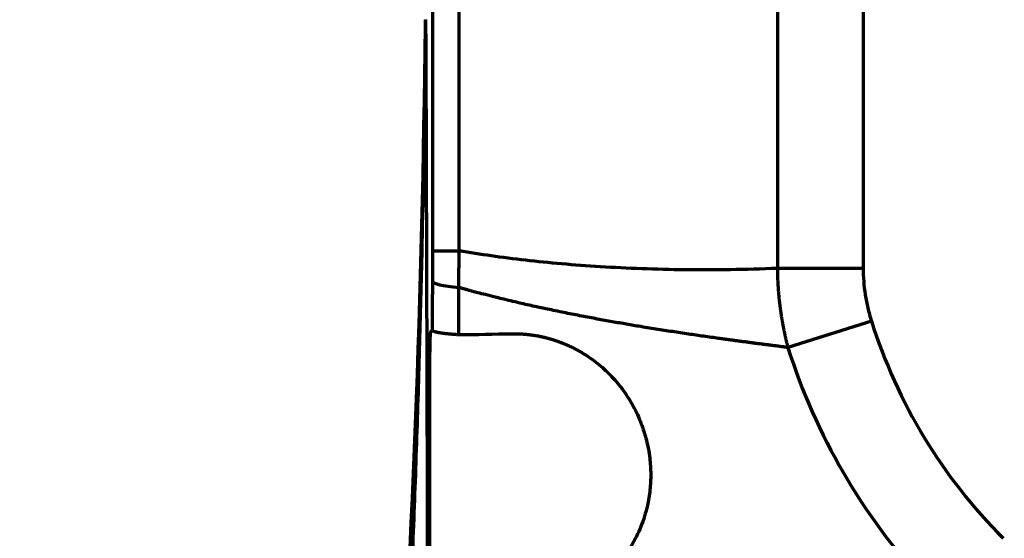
# Model space of a CAD drawing. Header units: millimetres. Extents: x -170 to 6906, y -2212 to 4257.
# Tile 281 of 440: x 4654 to 4724, y 2692 to 2729. Entities that reach past the tile are written whole.
import ezdxf

# ---------------------------------------------------------------- set-up
doc = ezdxf.new("R2010")
doc.units = ezdxf.units.MM
doc.layers.add('1', color=7, linetype='Continuous', true_color=0xffffff)
doc.styles.add('PC_TEXTSTYLE', font='ISOCP.SHX', dxfattribs={"width": 0.707, "bigfont": 'GBCBIG.SHX'})
doc.dimstyles.new('GB_DIMSTYLE', dxfattribs={"dimtxt": 50, "dimasz": 40, "dimexe": 1, "dimexo": 0, "dimgap": 1.5, "dimtad": 1, "dimdec": 1, "dimdsep": 46, "dimtxsty": 'PC_TEXTSTYLE', "dimcen": 0, "dimclrd": 256, "dimclrt": 3, "dimadec": 1, "dimazin": 2, "dimtp": 0.1, "dimtm": 0.1, "dimtfac": 0.71, "dimtdec": 1, "dimtmove": 0, "dimatfit": 3, "dimfxl": 1, "dimtfill": 1, "dimarcsym": 0})

# ---------------------------------------------------------------- blocks, each defined once
blk = doc.blocks.new('*D25')
at = {"color": 0, "lineweight": -2, "transparency": 16777216}
blk.add_line((4947.383, 3217.261), (4828.363, 3661.449), dxfattribs=at)
at = {"lineweight": -2, "transparency": 16777216}
blk.add_arc((5091.35, 2679.97), 1015.102, 107.25788, 142.74212, dxfattribs=at)
at = {"lineweight": 18, "transparency": 16777216}
for points in [[(4788.345, 3655.775), (4792.049, 3642.967), (4828.622, 3660.483)], [(4288.796, 3290.585), (4278.026, 3298.447), (4259.827, 3262.208)]]:
    blk.add_solid(points, dxfattribs=at)
at = {"layer": 'Defpoints', "color": 0, "lineweight": 18, "transparency": 16777216}
for p in [(3750.203, 3619.051), (4609.582, 3573.464), (4947.383, 3217.261), (4635.7, 2999.019), (5227.164, 2173.103)]:
    blk.add_point(p, dxfattribs=at)
at = {"color": 3, "lineweight": 18, "transparency": 16777216, "insert": (4493.911, 3533.2), "char_height": 50, "attachment_point": 5, "rotation": 35, "style": 'PC_TEXTSTYLE', "bg_fill": 3, "box_fill_scale": 1.1, "bg_fill_color": 256, "bg_fill_true_color": 13158600, "bg_fill_transparency": 0}
blk.add_mtext('40°', dxfattribs=at)
blk = doc.blocks.new('*D27')
at = {"lineweight": -2, "transparency": 16777216}
blk.add_arc((4751.825, 2404.862), 388.324, 95.90447, 164.09553, dxfattribs=at)
at = {"lineweight": 18, "transparency": 16777216}
for points in [[(4711.534, 2797.783), (4712.221, 2784.468), (4751.825, 2793.186)], [(4384.863, 2509.782), (4371.869, 2512.77), (4369.4, 2472.293)]]:
    blk.add_solid(points, dxfattribs=at)
at = {"layer": 'Defpoints', "color": 0, "lineweight": 18, "transparency": 16777216}
for p in [(4751.825, 3164.862), (4577.545, 2751.881), (4003.371, 2536.834), (4751.825, 2404.862), (4751.825, 2404.862)]:
    blk.add_point(p, dxfattribs=at)
at = {"color": 3, "lineweight": 18, "transparency": 16777216, "insert": (4485.181, 2722.635), "char_height": 50, "attachment_point": 5, "rotation": 40, "style": 'PC_TEXTSTYLE', "bg_fill": 3, "box_fill_scale": 1.1, "bg_fill_color": 256, "bg_fill_true_color": 13158600, "bg_fill_transparency": 0}
blk.add_mtext('80°', dxfattribs=at)

msp = doc.modelspace()

# ---------------------------------------------------------------- linework, layer by layer
at = {"lineweight": 18}
msp.add_arc((4755.302, 2404.862), 1852.475, 311.274383, 162.653701, dxfattribs=at)
at = {"layer": '1', "color": 0, "linetype": 'Continuous', "lineweight": 70}
for p, q in [((4708.105, 2792.767), (4708.105, 2710.956)), ((4714.283, 2792.767), (4714.283, 2710.956)), ((4683.298, 2712.218), (4683.298, 2791.505)), ((4685.207, 2712.218), (4685.207, 2791.505)), ((4683.298, 2712.218), (4685.207, 2712.218)), ((4714.283, 2710.956), (4708.105, 2710.956)), ((4714.876, 2707.16), (4708.865, 2705.256))]:
    msp.add_line(p, q, dxfattribs=at)
for centre, radius, start, end in [((3682.825, 2738.986), 1000, 356.113208, 359.391671), ((4751.825, 2718.862), 38.757, 197.57383, 224.88365), ((4751.825, 2718.862), 45.063, 197.57383, 222.74354)]:
    msp.add_arc(centre, radius, start, end, dxfattribs=at)
msp.add_ellipse((4688.293, 2710.016), major_axis=(-5, 0.015), ratio=0.113717, start_param=0.026351, end_param=0.896556, dxfattribs=at)
for points, knots in [([(4680.926, 2671.173), (4681.198, 2676.003), (4681.44, 2680.834), (4681.76, 2688.082), (4681.859, 2690.498), (4682.043, 2695.331), (4682.128, 2697.748), (4682.282, 2702.582), (4682.352, 2705), (4682.477, 2709.835), (4682.533, 2712.252), (4682.604, 2715.879), (4682.626, 2717.088), (4682.667, 2719.506), (4682.685, 2720.715), (4682.71, 2722.528), (4682.718, 2723.133), (4682.732, 2724.342), (4682.739, 2724.946), (4682.749, 2725.853), (4682.752, 2726.155), (4682.758, 2726.759), (4682.76, 2727.061), (4682.764, 2727.515), (4682.766, 2727.666), (4682.767, 2727.892), (4682.768, 2727.968), (4682.769, 2728.119), (4682.77, 2728.194), (4682.771, 2728.345), (4682.771, 2728.421), (4682.772, 2728.534), (4682.772, 2728.572), (4682.773, 2728.628), (4682.773, 2728.647), (4682.773, 2728.684), (4682.773, 2728.703), (4682.773, 2728.731), (4682.773, 2728.74), (4682.773, 2728.752), (4682.773, 2728.754), (4682.773, 2728.758), (4682.773, 2728.76), (4682.773, 2728.764), (4682.773, 2728.765), (4682.773, 2728.766), (4682.773, 2728.767), (4682.773, 2728.768), (4682.773, 2728.768), (4682.773, 2728.767), (4682.773, 2728.767), (4682.773, 2728.766), (4682.773, 2728.765), (4682.773, 2728.762), (4682.773, 2728.76), (4682.773, 2728.756), (4682.773, 2728.753), (4682.773, 2728.747), (4682.773, 2728.742), (4682.772, 2728.728), (4682.772, 2728.719), (4682.772, 2728.691), (4682.772, 2728.672), (4682.771, 2728.634), (4682.771, 2728.615), (4682.77, 2728.558), (4682.77, 2728.521), (4682.769, 2728.445), (4682.769, 2728.407), (4682.768, 2728.369)], [0, 0, 0, 0, 0.25, 0.25, 0.375, 0.375, 0.5, 0.5, 0.625, 0.625, 0.75, 0.75, 0.8125, 0.8125, 0.875, 0.875, 0.90625, 0.90625, 0.9375, 0.9375, 0.953125, 0.953125, 0.96875, 0.96875, 0.976562, 0.976562, 0.980469, 0.980469, 0.984375, 0.984375, 0.988281, 0.988281, 0.990234, 0.990234, 0.991211, 0.991211, 0.992187, 0.992187, 0.992676, 0.992676, 0.992798, 0.992798, 0.99292, 0.99292, 0.992981, 0.992981, 0.993042, 0.993042, 0.993073, 0.993073, 0.993103, 0.993103, 0.993164, 0.993164, 0.993286, 0.993286, 0.993408, 0.993408, 0.993652, 0.993652, 0.994141, 0.994141, 0.995117, 0.995117, 0.996094, 0.996094, 0.998047, 0.998047, 1, 1, 1, 1]), ([(4682.768, 2728.369), (4682.769, 2728.453), (4682.77, 2728.537), (4682.771, 2728.641), (4682.771, 2728.662), (4682.772, 2728.704), (4682.772, 2728.725), (4682.773, 2728.767), (4682.773, 2728.788), (4682.773, 2728.829), (4682.773, 2728.849), (4682.774, 2728.87)], [0, 0, 0, 0, 0.5, 0.5, 0.625, 0.625, 0.75, 0.75, 0.875, 0.875, 1, 1, 1, 1]), ([(4682.774, 2728.87), (4682.774, 2728.87), (4682.774, 2728.87), (4682.775, 2728.866), (4682.775, 2728.864), (4682.775, 2728.857), (4682.775, 2728.852), (4682.776, 2728.843), (4682.776, 2728.837), (4682.776, 2728.825), (4682.777, 2728.819), (4682.777, 2728.806), (4682.777, 2728.799), (4682.778, 2728.778), (4682.778, 2728.764), (4682.779, 2728.733), (4682.779, 2728.717), (4682.779, 2728.685), (4682.78, 2728.669), (4682.78, 2728.619), (4682.781, 2728.585), (4682.782, 2728.517), (4682.782, 2728.482), (4682.783, 2728.412), (4682.783, 2728.377), (4682.784, 2728.27), (4682.785, 2728.199), (4682.786, 2728.055), (4682.786, 2727.983), (4682.787, 2727.837), (4682.788, 2727.765), (4682.789, 2727.546), (4682.79, 2727.399), (4682.792, 2727.105), (4682.792, 2726.958), (4682.794, 2726.663), (4682.795, 2726.515), (4682.797, 2726.072), (4682.798, 2725.775), (4682.801, 2725.182), (4682.802, 2724.885), (4682.804, 2724.29), (4682.806, 2723.993), (4682.809, 2723.101), (4682.811, 2722.505), (4682.815, 2721.314), (4682.817, 2720.718), (4682.821, 2719.526), (4682.823, 2718.929), (4682.829, 2717.14), (4682.833, 2715.947), (4682.84, 2713.56), (4682.844, 2712.366), (4682.851, 2709.977), (4682.855, 2708.783), (4682.865, 2705.199), (4682.872, 2702.81), (4682.886, 2698.029), (4682.892, 2695.638), (4682.905, 2690.856), (4682.912, 2688.464), (4682.924, 2683.68), (4682.931, 2681.288), (4682.943, 2676.502), (4682.949, 2674.109), (4682.955, 2671.715)], [0, 0, 0, 0, 0.000488, 0.000488, 0.000977, 0.000977, 0.001465, 0.001465, 0.001953, 0.001953, 0.002441, 0.002441, 0.00293, 0.00293, 0.003906, 0.003906, 0.004883, 0.004883, 0.005859, 0.005859, 0.007812, 0.007812, 0.009766, 0.009766, 0.011719, 0.011719, 0.015625, 0.015625, 0.019531, 0.019531, 0.023437, 0.023437, 0.03125, 0.03125, 0.039062, 0.039062, 0.046875, 0.046875, 0.0625, 0.0625, 0.078125, 0.078125, 0.09375, 0.09375, 0.125, 0.125, 0.15625, 0.15625, 0.1875, 0.1875, 0.25, 0.25, 0.3125, 0.3125, 0.375, 0.375, 0.5, 0.5, 0.625, 0.625, 0.75, 0.75, 0.875, 0.875, 1, 1, 1, 1]), ([(4708.105, 2710.956), (4708.105, 2710.931), (4708.106, 2710.881), (4708.107, 2710.807), (4708.108, 2710.732), (4708.11, 2710.657), (4708.111, 2710.582), (4708.113, 2710.507), (4708.116, 2710.432), (4708.118, 2710.357), (4708.121, 2710.282), (4708.124, 2710.207), (4708.127, 2710.131), (4708.13, 2710.056), (4708.134, 2709.981), (4708.138, 2709.905), (4708.142, 2709.83), (4708.147, 2709.754), (4708.151, 2709.679), (4708.156, 2709.603), (4708.161, 2709.527), (4708.167, 2709.452), (4708.173, 2709.376), (4708.178, 2709.3), (4708.185, 2709.224), (4708.191, 2709.148), (4708.198, 2709.073), (4708.205, 2708.997), (4708.212, 2708.921), (4708.219, 2708.845), (4708.227, 2708.769), (4708.235, 2708.693), (4708.243, 2708.616), (4708.252, 2708.54), (4708.261, 2708.464), (4708.27, 2708.388), (4708.279, 2708.312), (4708.288, 2708.236), (4708.298, 2708.159), (4708.308, 2708.083), (4708.319, 2708.007), (4708.329, 2707.93), (4708.34, 2707.854), (4708.351, 2707.778), (4708.362, 2707.701), (4708.374, 2707.625), (4708.386, 2707.549), (4708.398, 2707.472), (4708.41, 2707.396), (4708.423, 2707.319), (4708.436, 2707.243), (4708.449, 2707.166), (4708.463, 2707.09), (4708.476, 2707.014), (4708.49, 2706.937), (4708.504, 2706.861), (4708.519, 2706.784), (4708.534, 2706.708), (4708.549, 2706.631), (4708.564, 2706.555), (4708.58, 2706.478), (4708.595, 2706.402), (4708.612, 2706.325), (4708.628, 2706.249), (4708.645, 2706.172), (4708.661, 2706.096), (4708.679, 2706.019), (4708.696, 2705.943), (4708.714, 2705.866), (4708.732, 2705.79), (4708.75, 2705.714), (4708.768, 2705.637), (4708.787, 2705.561), (4708.806, 2705.485), (4708.825, 2705.408), (4708.845, 2705.332), (4708.858, 2705.281), (4708.865, 2705.256)], [0, 0, 0, 0, 0.01295, 0.025912, 0.038885, 0.05187, 0.064866, 0.077874, 0.090893, 0.103923, 0.116964, 0.130017, 0.14308, 0.156155, 0.16924, 0.182337, 0.195444, 0.208562, 0.221691, 0.23483, 0.24798, 0.26114, 0.274311, 0.287492, 0.300684, 0.313886, 0.327098, 0.34032, 0.353552, 0.366794, 0.380046, 0.393308, 0.40658, 0.419862, 0.433154, 0.446457, 0.459769, 0.47309, 0.486422, 0.499764, 0.513115, 0.526477, 0.539848, 0.553228, 0.566619, 0.580019, 0.593429, 0.606849, 0.620278, 0.633716, 0.647164, 0.660622, 0.674089, 0.687566, 0.701051, 0.714547, 0.728051, 0.741565, 0.755087, 0.768619, 0.78216, 0.79571, 0.809269, 0.822837, 0.836414, 0.849999, 0.863594, 0.877197, 0.890808, 0.904428, 0.918057, 0.931693, 0.945338, 0.958992, 0.972653, 0.986323, 1, 1, 1, 1]), ([(4708.865, 2705.256), (4708.761, 2705.269), (4708.553, 2705.295), (4708.239, 2705.335), (4707.922, 2705.375), (4707.602, 2705.416), (4707.279, 2705.458), (4706.953, 2705.5), (4706.623, 2705.543), (4706.291, 2705.586), (4705.955, 2705.631), (4705.617, 2705.676), (4705.275, 2705.722), (4704.93, 2705.769), (4704.582, 2705.816), (4704.231, 2705.864), (4703.64, 2705.946), (4702.797, 2706.065), (4701.689, 2706.226), (4700.54, 2706.399), (4699.35, 2706.585), (4698.207, 2706.77), (4697.113, 2706.955), (4696.069, 2707.138), (4694.989, 2707.335), (4693.873, 2707.547), (4692.722, 2707.775), (4691.643, 2707.999), (4690.583, 2708.226), (4689.488, 2708.472), (4688.533, 2708.699), (4687.708, 2708.903), (4687.138, 2709.047), (4686.601, 2709.187), (4686.214, 2709.291), (4685.919, 2709.371), (4685.669, 2709.44), (4685.419, 2709.51), (4685.253, 2709.557), (4685.17, 2709.581)], [0, 0, 0, 0, 0.012923, 0.02598, 0.039172, 0.052499, 0.065961, 0.079558, 0.09329, 0.107158, 0.121161, 0.1353, 0.149575, 0.163985, 0.178531, 0.193213, 0.208032, 0.252689, 0.299128, 0.347354, 0.397372, 0.449187, 0.491675, 0.535727, 0.581346, 0.628539, 0.67731, 0.727664, 0.765823, 0.812397, 0.867426, 0.888056, 0.918073, 0.940636, 0.957076, 0.967838, 0.978579, 0.9893, 1, 1, 1, 1]), ([(4683.282, 2706.504), (4683.282, 2706.503), (4683.283, 2706.501), (4683.284, 2706.498), (4683.286, 2706.495), (4683.288, 2706.492), (4683.289, 2706.49), (4683.292, 2706.487), (4683.294, 2706.484), (4683.296, 2706.481), (4683.299, 2706.479), (4683.302, 2706.476), (4683.305, 2706.473), (4683.308, 2706.471), (4683.312, 2706.468), (4683.316, 2706.465), (4683.319, 2706.463), (4683.323, 2706.46), (4683.327, 2706.458), (4683.332, 2706.455), (4683.336, 2706.452), (4683.341, 2706.45), (4683.345, 2706.448), (4683.35, 2706.445), (4683.355, 2706.443), (4683.36, 2706.44), (4683.365, 2706.438), (4683.371, 2706.436), (4683.376, 2706.433), (4683.382, 2706.431), (4683.387, 2706.429), (4683.393, 2706.426), (4683.399, 2706.424), (4683.404, 2706.422), (4683.41, 2706.42), (4683.416, 2706.418), (4683.423, 2706.416), (4683.429, 2706.414), (4683.435, 2706.412), (4683.441, 2706.409), (4683.448, 2706.407), (4683.454, 2706.405), (4683.46, 2706.404), (4683.467, 2706.402), (4683.473, 2706.4), (4683.48, 2706.398), (4683.486, 2706.396), (4683.493, 2706.394), (4683.5, 2706.392), (4683.506, 2706.391), (4683.513, 2706.389), (4683.519, 2706.387), (4683.526, 2706.385), (4683.533, 2706.384), (4683.539, 2706.382), (4683.546, 2706.381), (4683.553, 2706.379), (4683.559, 2706.377), (4683.566, 2706.376), (4683.572, 2706.374), (4683.579, 2706.373), (4683.585, 2706.371), (4683.592, 2706.37), (4683.598, 2706.369), (4683.605, 2706.367), (4683.611, 2706.366), (4683.617, 2706.364), (4683.624, 2706.363), (4683.63, 2706.362), (4683.636, 2706.361), (4683.642, 2706.359), (4683.648, 2706.358), (4683.654, 2706.357), (4683.66, 2706.356), (4683.666, 2706.355), (4683.672, 2706.354), (4683.678, 2706.352), (4683.683, 2706.351), (4683.689, 2706.35), (4683.694, 2706.349), (4683.7, 2706.348), (4683.705, 2706.347), (4683.71, 2706.346), (4683.716, 2706.345), (4683.721, 2706.345), (4683.726, 2706.344), (4683.73, 2706.343), (4683.735, 2706.342), (4683.74, 2706.341), (4683.745, 2706.34), (4683.749, 2706.34), (4683.753, 2706.339), (4683.758, 2706.338), (4683.762, 2706.337), (4683.766, 2706.337), (4683.77, 2706.336), (4683.774, 2706.335), (4683.778, 2706.335), (4683.781, 2706.334), (4683.785, 2706.334), (4683.788, 2706.333), (4683.791, 2706.332), (4683.795, 2706.332), (4683.798, 2706.331), (4683.801, 2706.331), (4683.803, 2706.331), (4683.806, 2706.33), (4683.809, 2706.33), (4683.823, 2706.327), (4683.85, 2706.323), (4683.891, 2706.317), (4683.933, 2706.31), (4683.975, 2706.304), (4684.019, 2706.298), (4684.064, 2706.293), (4684.109, 2706.287), (4684.155, 2706.281), (4684.202, 2706.276), (4684.25, 2706.27), (4684.298, 2706.265), (4684.347, 2706.26), (4684.396, 2706.255), (4684.447, 2706.25), (4684.497, 2706.245), (4684.548, 2706.24), (4684.6, 2706.235), (4684.652, 2706.231), (4684.704, 2706.226), (4684.756, 2706.222), (4684.809, 2706.218), (4684.862, 2706.214), (4684.916, 2706.21), (4684.969, 2706.206), (4685.023, 2706.202), (4685.076, 2706.198), (4685.13, 2706.194), (4685.166, 2706.192), (4685.184, 2706.191)], [0, 0, 0, 0, 0.007885, 0.015719, 0.023501, 0.031231, 0.038907, 0.046531, 0.054101, 0.061617, 0.069079, 0.076486, 0.083838, 0.091134, 0.098375, 0.105559, 0.112687, 0.119758, 0.126771, 0.133728, 0.140626, 0.147466, 0.154248, 0.160971, 0.167635, 0.17424, 0.180785, 0.187271, 0.193696, 0.200061, 0.206366, 0.21261, 0.218793, 0.224915, 0.230975, 0.236974, 0.24291, 0.248785, 0.254598, 0.260348, 0.266036, 0.27166, 0.277223, 0.282721, 0.288157, 0.29353, 0.298839, 0.304084, 0.309265, 0.314383, 0.319436, 0.324426, 0.329351, 0.334212, 0.339008, 0.34374, 0.348407, 0.353009, 0.357547, 0.362019, 0.366427, 0.370769, 0.375046, 0.379258, 0.383405, 0.387486, 0.391502, 0.395453, 0.399337, 0.403157, 0.40691, 0.410598, 0.41422, 0.417776, 0.421267, 0.424692, 0.42805, 0.431343, 0.43457, 0.437731, 0.440826, 0.443854, 0.446817, 0.449714, 0.452544, 0.455308, 0.458007, 0.460639, 0.463204, 0.465704, 0.468137, 0.470505, 0.472806, 0.47504, 0.477209, 0.479311, 0.481347, 0.483316, 0.48522, 0.487057, 0.488828, 0.490532, 0.49217, 0.493742, 0.495248, 0.496687, 0.49806, 0.499367, 0.500607, 0.520409, 0.540084, 0.559629, 0.579041, 0.598318, 0.617457, 0.636456, 0.655312, 0.674023, 0.692588, 0.711005, 0.72927, 0.747384, 0.765344, 0.783149, 0.800798, 0.818288, 0.83562, 0.852791, 0.869801, 0.88665, 0.903336, 0.919858, 0.936216, 0.95241, 0.968439, 0.984302, 1, 1, 1, 1]), ([(4688.97, 2706.251), (4688.986, 2706.252), (4689.017, 2706.252), (4689.065, 2706.253), (4689.112, 2706.253), (4689.159, 2706.253), (4689.207, 2706.252), (4689.254, 2706.252), (4689.301, 2706.251), (4689.348, 2706.25), (4689.395, 2706.249), (4689.441, 2706.248), (4689.488, 2706.246), (4689.535, 2706.244), (4689.582, 2706.242), (4689.628, 2706.24), (4689.675, 2706.237), (4689.721, 2706.234), (4689.767, 2706.231), (4689.814, 2706.228), (4689.86, 2706.225), (4689.906, 2706.221), (4689.952, 2706.217), (4689.998, 2706.213), (4690.044, 2706.209), (4690.09, 2706.204), (4690.136, 2706.2), (4690.181, 2706.195), (4690.227, 2706.189), (4690.273, 2706.184), (4690.318, 2706.178), (4690.364, 2706.173), (4690.409, 2706.167), (4690.454, 2706.16), (4690.499, 2706.154), (4690.545, 2706.147), (4690.59, 2706.14), (4690.635, 2706.133), (4690.68, 2706.126), (4690.725, 2706.118), (4690.769, 2706.11), (4690.814, 2706.102), (4690.859, 2706.094), (4690.903, 2706.086), (4690.948, 2706.077), (4690.992, 2706.068), (4691.037, 2706.059), (4691.081, 2706.05), (4691.125, 2706.041), (4691.17, 2706.031), (4691.214, 2706.021), (4691.258, 2706.011), (4691.302, 2706.001), (4691.346, 2705.99), (4691.39, 2705.979), (4691.433, 2705.969), (4691.477, 2705.957), (4691.521, 2705.946), (4691.564, 2705.935), (4691.608, 2705.923), (4691.651, 2705.911), (4691.695, 2705.899), (4691.738, 2705.886), (4691.781, 2705.874), (4691.825, 2705.861), (4691.868, 2705.848), (4691.911, 2705.835), (4691.954, 2705.821), (4691.997, 2705.808), (4692.04, 2705.794), (4692.082, 2705.78), (4692.125, 2705.766), (4692.168, 2705.751), (4692.21, 2705.737), (4692.253, 2705.722), (4692.295, 2705.707), (4692.338, 2705.692), (4692.38, 2705.676), (4692.422, 2705.661), (4692.465, 2705.645), (4692.507, 2705.629), (4692.549, 2705.612), (4692.591, 2705.596), (4692.633, 2705.579), (4692.675, 2705.563), (4692.717, 2705.546), (4692.758, 2705.528), (4692.8, 2705.511), (4692.842, 2705.493), (4692.883, 2705.476), (4692.925, 2705.458), (4692.966, 2705.439), (4693.008, 2705.421), (4693.049, 2705.402), (4693.09, 2705.384), (4693.132, 2705.365), (4693.173, 2705.345), (4693.385, 2705.245), (4693.762, 2705.053), (4694.29, 2704.739), (4694.794, 2704.395), (4695.276, 2704.02), (4695.736, 2703.614), (4696.184, 2703.168), (4696.616, 2702.681), (4697.025, 2702.155), (4697.397, 2701.604), (4697.735, 2701.027), (4698.033, 2700.431), (4698.293, 2699.822), (4698.511, 2699.205), (4698.689, 2698.577), (4698.827, 2697.938), (4698.92, 2697.315), (4698.975, 2696.714), (4698.996, 2696.139), (4698.984, 2695.567), (4698.938, 2694.997), (4698.86, 2694.428), (4698.736, 2693.791), (4698.551, 2693.095), (4698.289, 2692.354), (4697.968, 2691.636), (4697.585, 2690.942), (4697.123, 2690.247), (4696.579, 2689.563), (4695.947, 2688.908), (4695.248, 2688.314), (4694.48, 2687.783), (4693.905, 2687.465), (4693.566, 2687.3), (4693.488, 2687.263), (4693.41, 2687.227), (4693.331, 2687.191), (4693.253, 2687.156), (4693.174, 2687.122), (4693.094, 2687.088), (4693.015, 2687.056), (4692.935, 2687.023), (4692.855, 2686.992), (4692.775, 2686.961), (4692.694, 2686.932), (4692.613, 2686.902), (4692.532, 2686.874), (4692.451, 2686.846), (4692.369, 2686.819), (4692.287, 2686.793), (4692.205, 2686.768), (4692.122, 2686.743), (4692.039, 2686.719), (4691.956, 2686.696), (4691.873, 2686.673), (4691.789, 2686.652), (4691.705, 2686.631), (4691.621, 2686.61), (4691.536, 2686.591), (4691.451, 2686.572), (4691.366, 2686.555), (4691.281, 2686.537), (4691.195, 2686.521), (4691.109, 2686.506), (4691.023, 2686.491), (4690.937, 2686.477), (4690.85, 2686.464), (4690.763, 2686.451), (4690.675, 2686.44), (4690.588, 2686.429), (4690.5, 2686.419), (4690.411, 2686.41), (4690.323, 2686.402), (4690.234, 2686.394), (4690.145, 2686.387), (4690.055, 2686.381), (4689.966, 2686.376), (4689.876, 2686.372), (4689.785, 2686.368), (4689.695, 2686.366), (4689.604, 2686.364), (4689.513, 2686.363), (4689.421, 2686.363), (4689.33, 2686.363), (4689.238, 2686.365), (4689.176, 2686.367), (4689.145, 2686.367)], [0, 0, 0, 0, 0.00167, 0.003337, 0.005, 0.006661, 0.008318, 0.009972, 0.011623, 0.013271, 0.014916, 0.016559, 0.018198, 0.019834, 0.021467, 0.023098, 0.024725, 0.02635, 0.027972, 0.029591, 0.031207, 0.032821, 0.034432, 0.03604, 0.037646, 0.039248, 0.040849, 0.042446, 0.044042, 0.045634, 0.047224, 0.048812, 0.050397, 0.05198, 0.05356, 0.055138, 0.056713, 0.058287, 0.059858, 0.061426, 0.062993, 0.064557, 0.066119, 0.067678, 0.069236, 0.070791, 0.072345, 0.073896, 0.075445, 0.076992, 0.078538, 0.080081, 0.081622, 0.083162, 0.084699, 0.086235, 0.087768, 0.0893, 0.090831, 0.092359, 0.093886, 0.095411, 0.096934, 0.098456, 0.099976, 0.101494, 0.103011, 0.104526, 0.10604, 0.107552, 0.109063, 0.110573, 0.112081, 0.113587, 0.115092, 0.116596, 0.118099, 0.1196, 0.1211, 0.122599, 0.124097, 0.125593, 0.127088, 0.128583, 0.130076, 0.131568, 0.133059, 0.134549, 0.136038, 0.137526, 0.139013, 0.140499, 0.141985, 0.143469, 0.144953, 0.146436, 0.147918, 0.1494, 0.169413, 0.188895, 0.20793, 0.226609, 0.24503, 0.263296, 0.282788, 0.3018, 0.320499, 0.339058, 0.35766, 0.37576, 0.393658, 0.411537, 0.429577, 0.447954, 0.464313, 0.480723, 0.497286, 0.514102, 0.531267, 0.548869, 0.573378, 0.598269, 0.62372, 0.649898, 0.676957, 0.70807, 0.739577, 0.771671, 0.804551, 0.838417, 0.841474, 0.844528, 0.847579, 0.850628, 0.853674, 0.856717, 0.859759, 0.862798, 0.865836, 0.868871, 0.871905, 0.874938, 0.877969, 0.880999, 0.884028, 0.887056, 0.890083, 0.89311, 0.896136, 0.899163, 0.902189, 0.905215, 0.908241, 0.911268, 0.914296, 0.917324, 0.920353, 0.923383, 0.926415, 0.929447, 0.932482, 0.935518, 0.938556, 0.941597, 0.944639, 0.947684, 0.950732, 0.953783, 0.956836, 0.959893, 0.962953, 0.966017, 0.969084, 0.972155, 0.97523, 0.97831, 0.981394, 0.984482, 0.987575, 0.990674, 0.993777, 0.996886, 1, 1, 1, 1])]:
    msp.add_open_spline(points, degree=3, knots=knots, dxfattribs=at)
for points, degree in [([(4683.295, 2710.016), (4683.295, 2710.258), (4683.297, 2710.743), (4683.298, 2711.478), (4683.298, 2711.971), (4683.298, 2712.218)], 3), ([(4685.17, 2709.581), (4685.173, 2709.871), (4685.18, 2710.453), (4685.192, 2711.332), (4685.202, 2711.922), (4685.207, 2712.218)], 3), ([(4708.105, 2710.956), (4705.805, 2710.857), (4701.394, 2710.796), (4695.236, 2711.032), (4689.875, 2711.509), (4686.691, 2711.963), (4685.207, 2712.218)], 3), ([(4714.283, 2710.956), (4714.283, 2710.642), (4714.307, 2710.012), (4714.417, 2709.057), (4714.604, 2708.102), (4714.777, 2707.473), (4714.876, 2707.16)], 3), ([(4683.282, 2706.504), (4683.284, 2706.896), (4683.287, 2707.68), (4683.291, 2708.851), (4683.293, 2709.628), (4683.295, 2710.016)], 3), ([(4685.184, 2706.191), (4685.182, 2706.565), (4685.179, 2707.315), (4685.174, 2708.445), (4685.171, 2709.202), (4685.17, 2709.581)], 3), ([(4683.11, 2705.509), (4683.128, 2706.35), (4683.152, 2706.374)], 2), ([(4683.152, 2706.374), (4683.282, 2706.504)], 1), ([(4685.184, 2706.191), (4686.447, 2706.199), (4687.709, 2706.219), (4688.97, 2706.251)], 3), ([(4683.088, 2702.875), (4683.088, 2704.53), (4683.11, 2705.509)], 2), ([(4683.088, 2687.414), (4683.088, 2702.875)], 1)]:
    msp.add_open_spline(points, degree=degree, dxfattribs=at)

# ---------------------------------------------------------------- next in the draw order: dimensions: what is measured, and where the dimension line sits
at = {"lineweight": 18}
dim = msp.add_angular_dim_2l(base=(4609.582, 3573.464), line1=((5227.164, 2173.103), (4947.383, 3217.261)), line2=((3750.203, 3619.051), (4635.7, 2999.019)), dimstyle='GB_DIMSTYLE', dxfattribs=at)
dim.commit()
dim.dimension.update_dxf_attribs({"geometry": '*D25', "text_midpoint": (4493.911, 3533.2)})

# ---------------------------------------------------------------- next in the draw order: dimensions: what is measured, and where the dimension line sits
dim = msp.add_angular_dim_2l(base=(4577.545, 2751.881), line1=((4751.825, 2404.862), (4751.825, 3164.862)), line2=((4751.825, 2404.862), (4003.371, 2536.834)), dimstyle='GB_DIMSTYLE', dxfattribs=at)
dim.commit()
dim.dimension.update_dxf_attribs({"geometry": '*D27', "text_midpoint": (4485.181, 2722.635)})

doc.saveas('drawing.dxf')
